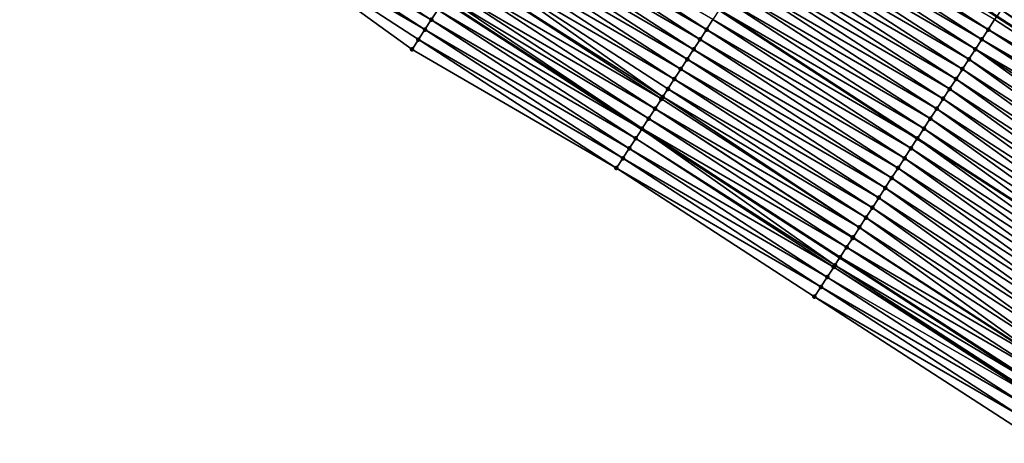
# Model space of a CAD drawing. Header units: feet. Extents: x 2017353 to 2024169, y 808050 to 818690.
# Tile 261 of 305: x 2022063 to 2022147, y 814521 to 814557. Entities that reach past the tile are written whole.
import ezdxf

# ---------------------------------------------------------------- set-up
doc = ezdxf.new("R2010")
doc.units = ezdxf.units.FT
doc.header["$MEASUREMENT"] = 0
for name, color, linetype, lineweight in [('EP_Travel Lane', 172, 'Continuous', 53), ('SB-Road Shots', 141, 'Continuous', 100), ('SB-Road X-Section', 40, 'Continuous', 13), ('STRIPING', 60, 'Continuous', 53)]:
    doc.layers.add(name, color=color, linetype=linetype, lineweight=lineweight)
doc.layers.add('I-77-MM15-17_SB-Surface-BORDER', color=7, linetype='Continuous')
doc.layers.add('I-77-MM15-17_SB-Surface-TIN', color=7, linetype='Continuous')

msp = doc.modelspace()

# ---------------------------------------------------------------- linework, layer by layer
at = {"layer": 'EP_Travel Lane'}
for points in [[(2022062.097186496, 814612.0538499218, 264.57364104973), (2022078.865043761, 814601.1751499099, 265.2765987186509), (2022095.633469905, 814590.2960808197, 265.9594790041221), (2022112.403454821, 814579.416000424, 266.5873324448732), (2022129.17419273, 814568.5354315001, 267.1886095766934), (2022145.946090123, 814557.6541103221, 267.7489574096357), (2022162.700691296, 814546.8033929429, 268.3066308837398), (2022179.483000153, 814535.9397845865, 268.8890918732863), (2022196.263752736, 814525.0771836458, 269.5295986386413), (2022213.043384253, 814514.2153083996, 270.2119175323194), (2022229.825033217, 814503.352127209, 270.8189895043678), (2022246.603524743, 814492.4909899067, 271.5438271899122), (2022263.382785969, 814481.6293543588, 272.2399581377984)], [(2022048.838417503, 814591.6243497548, 263.8614823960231), (2022065.606381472, 814580.7455805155, 264.5606754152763), (2022082.374330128, 814569.8668212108, 265.2604066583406), (2022099.142223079, 814558.9880980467, 265.9621072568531), (2022115.909923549, 814548.109499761, 266.6705999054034), (2022132.678719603, 814537.2301906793, 267.3404207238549), (2022149.456259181, 814526.3214665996, 267.9393039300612), (2022166.213961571, 814515.4194251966, 268.5146126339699), (2022182.971979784, 814504.5171783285, 269.0781240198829), (2022199.728999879, 814493.6155808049, 269.678918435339), (2022216.48645042, 814482.7137032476, 270.2636353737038), (2022233.237937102, 814471.815705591, 271.0711177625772), (2022249.994335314, 814460.9145126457, 271.695140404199)]]:
    msp.add_polyline3d(points, dxfattribs=at)
at = {"layer": 'I-77-MM15-17_SB-Surface-BORDER', "color": 3, "linetype": 'Continuous', "lineweight": -3}
msp.add_polyline3d([(2022147.318165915, 814523.0105463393, 267.8042253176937), (2022130.516366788, 814533.8974202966, 267.2088772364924), (2022113.76007731, 814544.7958017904, 266.5365299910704), (2022096.460816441, 814554.8544277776, 265.784496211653), (2022080.250778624, 814566.5904312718, 265.0759594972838), (2022063.495513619, 814577.4881464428, 264.3674250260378), (2022046.739614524, 814588.3862740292, 263.6812865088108)], dxfattribs=at)
at = {"layer": 'I-77-MM15-17_SB-Surface-TIN', "color": 128, "linetype": 'Continuous', "lineweight": -3}
for points in [[(2022098.093784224, 814557.3710578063, 265.8803658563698), (2022081.338771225, 814568.2686090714, 265.1629254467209), (2022080.794782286, 814567.4295153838, 265.119182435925)], [(2022098.093784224, 814557.3710578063, 265.8803658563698), (2022098.637838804, 814558.2101088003, 265.9217899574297), (2022081.338771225, 814568.2686090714, 265.1629254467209)], [(2022097.549476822, 814556.5321712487, 265.8478726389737), (2022080.794782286, 814567.4295153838, 265.119182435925), (2022080.250778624, 814566.5904312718, 265.0759594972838)], [(2022097.549476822, 814556.5321712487, 265.8478726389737), (2022098.093784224, 814557.3710578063, 265.8803658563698), (2022080.794782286, 814567.4295153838, 265.119182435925)], [(2022121.382986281, 814556.5385190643, 266.8994027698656), (2022104.625913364, 814567.4374101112, 266.2547303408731), (2022104.081521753, 814566.5985783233, 266.2252117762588)], [(2022121.382986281, 814556.5385190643, 266.8994027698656), (2022121.927579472, 814557.3772197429, 266.9218006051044), (2022104.625913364, 814567.4374101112, 266.2547303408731)], [(2022145.222919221, 814556.5406890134, 267.7240256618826), (2022128.463245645, 814567.4412715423, 267.1712209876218), (2022127.918818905, 814566.6024626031, 267.142943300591)], [(2022145.222919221, 814556.5406890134, 267.7240256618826), (2022145.767381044, 814557.3794751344, 267.7510640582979), (2022128.463245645, 814567.4412715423, 267.1712209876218)], [(2022096.460816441, 814554.8544277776, 265.784496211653), (2022097.00519576, 814555.69326756, 265.8144489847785), (2022080.250778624, 814566.5904312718, 265.0759594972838)], [(2022097.00519576, 814555.69326756, 265.8144489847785), (2022097.549476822, 814556.5321712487, 265.8478726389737), (2022080.250778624, 814566.5904312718, 265.0759594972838)], [(2022120.838405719, 814555.6998101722, 266.8765588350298), (2022104.081521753, 814566.5985783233, 266.2252117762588), (2022103.537076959, 814565.7597811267, 266.1975719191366)], [(2022120.838405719, 814555.6998101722, 266.8765588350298), (2022121.382986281, 814556.5385190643, 266.8994027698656), (2022104.081521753, 814566.5985783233, 266.2252117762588)], [(2022144.678390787, 814555.7019462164, 267.699340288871), (2022127.918818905, 814566.6024626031, 267.142943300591), (2022127.374293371, 814565.7637179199, 267.1181554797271)], [(2022144.678390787, 814555.7019462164, 267.699340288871), (2022145.222919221, 814556.5406890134, 267.7240256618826), (2022127.918818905, 814566.6024626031, 267.142943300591)], [(2022120.293767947, 814554.8611384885, 266.8557357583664), (2022103.537076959, 814565.7597811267, 266.1975719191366), (2022102.992566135, 814564.9210268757, 266.1722645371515)], [(2022120.293767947, 814554.8611384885, 266.8557357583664), (2022120.838405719, 814555.6998101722, 266.8765588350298), (2022103.537076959, 814565.7597811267, 266.1975719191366)], [(2022144.133779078, 814554.863257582, 267.6775965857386), (2022127.374293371, 814565.7637179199, 267.1181554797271), (2022126.829616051, 814564.9250719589, 267.0987294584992)], [(2022144.133779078, 814554.863257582, 267.6775965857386), (2022144.678390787, 814555.7019462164, 267.699340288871), (2022127.374293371, 814565.7637179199, 267.1181554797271)], [(2022119.7491149, 814554.0224767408, 266.8354523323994), (2022102.992566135, 814564.9210268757, 266.1722645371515), (2022102.448077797, 814564.0822580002, 266.1461628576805)], [(2022119.7491149, 814554.0224767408, 266.8354523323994), (2022120.293767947, 814554.8611384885, 266.8557357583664), (2022102.992566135, 814564.9210268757, 266.1722645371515)], [(2022143.589054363, 814554.0246424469, 267.6598447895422), (2022126.829616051, 814564.9250719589, 267.0987294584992), (2022126.284963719, 814564.0864097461, 267.0784207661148)], [(2022143.589054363, 814554.0246424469, 267.6598447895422), (2022144.133779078, 814554.863257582, 267.6775965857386), (2022126.829616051, 814564.9250719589, 267.0987294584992)], [(2022119.204395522, 814553.1838581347, 266.8175120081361), (2022102.448077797, 814564.0822580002, 266.1461628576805), (2022101.903528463, 814563.2435287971, 266.122215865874)], [(2022119.204395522, 814553.1838581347, 266.8175120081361), (2022119.7491149, 814554.0224767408, 266.8354523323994), (2022102.448077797, 814564.0822580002, 266.1461628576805)], [(2022143.044304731, 814553.1860435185, 267.6429731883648), (2022126.284963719, 814564.0864097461, 267.0784207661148), (2022125.740278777, 814563.247768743, 267.0592640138)], [(2022143.044304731, 814553.1860435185, 267.6429731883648), (2022143.589054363, 814554.0246424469, 267.6598447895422), (2022126.284963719, 814564.0864097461, 267.0784207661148)], [(2022118.659694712, 814552.3452274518, 266.7989157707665), (2022101.903528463, 814563.2435287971, 266.122215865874), (2022101.35901437, 814562.4047766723, 266.0970239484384)], [(2022118.659694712, 814552.3452274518, 266.7989157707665), (2022119.204395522, 814553.1838581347, 266.8175120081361), (2022101.903528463, 814563.2435287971, 266.122215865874)], [(2022142.499588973, 814552.3474225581, 267.624905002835), (2022125.740278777, 814563.247768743, 267.0592640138), (2022125.195625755, 814562.4091069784, 267.0389796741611)], [(2022142.499588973, 814552.3474225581, 267.624905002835), (2022143.044304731, 814553.1860435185, 267.6429731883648), (2022125.740278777, 814563.247768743, 267.0592640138)], [(2022117.679750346, 814550.8364577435, 266.7649661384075), (2022101.35901437, 814562.4047766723, 266.0970239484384), (2022100.814456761, 814561.5660528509, 266.0733692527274)], [(2022117.679750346, 814550.8364577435, 266.7649661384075), (2022118.115001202, 814551.5065920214, 266.7800616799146), (2022101.35901437, 814562.4047766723, 266.0970239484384)], [(2022118.115001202, 814551.5065920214, 266.7800616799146), (2022118.659694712, 814552.3452274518, 266.7989157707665), (2022101.35901437, 814562.4047766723, 266.0970239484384)], [(2022141.954852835, 814551.5088148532, 267.6075567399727), (2022125.195625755, 814562.4091069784, 267.0389796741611), (2022124.650946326, 814561.5704623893, 267.0196281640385)], [(2022141.954852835, 814551.5088148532, 267.6075567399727), (2022142.499588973, 814552.3474225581, 267.624905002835), (2022125.195625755, 814562.4091069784, 267.0389796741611)], [(2022117.570331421, 814550.6679411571, 266.7603693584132), (2022100.814456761, 814561.5660528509, 266.0733692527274), (2022100.270015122, 814560.7272536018, 266.0456179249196)], [(2022117.570331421, 814550.6679411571, 266.7603693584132), (2022117.679750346, 814550.8364577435, 266.7649661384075), (2022100.814456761, 814561.5660528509, 266.0733692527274)], [(2022141.410097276, 814550.6702197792, 267.5908945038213), (2022124.650946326, 814561.5704623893, 267.0196281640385), (2022124.106269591, 814560.731816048, 267.0001814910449)], [(2022141.410097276, 814550.6702197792, 267.5908945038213), (2022141.954852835, 814551.5088148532, 267.6075567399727), (2022124.650946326, 814561.5704623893, 267.0196281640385)], [(2022117.025749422, 814549.8292331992, 266.7375761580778), (2022100.270015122, 814560.7272536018, 266.0456179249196), (2022099.725708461, 814559.8883665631, 266.0130985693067)], [(2022117.025749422, 814549.8292331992, 266.7375761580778), (2022117.570331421, 814550.6679411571, 266.7603693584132), (2022100.270015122, 814560.7272536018, 266.0456179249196)], [(2022140.865349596, 814549.831619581, 267.5739539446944), (2022124.106269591, 814560.731816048, 267.0001814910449), (2022123.561601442, 814559.8931641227, 266.9804315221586)], [(2022140.865349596, 814549.831619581, 267.5739539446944), (2022141.410097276, 814550.6702197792, 267.5908945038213), (2022124.106269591, 814560.731816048, 267.0001814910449)], [(2022116.481229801, 814548.9904846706, 266.7125794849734), (2022099.725708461, 814559.8883665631, 266.0130985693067), (2022099.345199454, 814559.3014550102, 265.982777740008)], [(2022116.481229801, 814548.9904846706, 266.7125794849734), (2022117.025749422, 814549.8292331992, 266.7375761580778), (2022099.725708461, 814559.8883665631, 266.0130985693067)], [(2022140.320627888, 814548.993002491, 267.556095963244), (2022123.561601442, 814559.8931641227, 266.9804315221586), (2022123.016988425, 814559.0544763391, 266.9587340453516)], [(2022140.320627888, 814548.993002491, 267.556095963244), (2022140.865349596, 814549.831619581, 267.5739539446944), (2022123.561601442, 814559.8931641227, 266.9804315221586)], [(2022098.637838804, 814558.2101088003, 265.9217899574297), (2022115.909923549, 814548.109499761, 266.6705999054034), (2022099.142223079, 814558.9880980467, 265.9621072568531)], [(2022115.937136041, 814548.151459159, 266.6725393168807), (2022099.181835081, 814559.0491977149, 265.9652735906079), (2022099.142223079, 814558.9880980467, 265.9621072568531)], [(2022115.937136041, 814548.151459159, 266.6725393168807), (2022099.142223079, 814558.9880980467, 265.9621072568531), (2022115.909923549, 814548.109499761, 266.6705999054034)], [(2022115.937136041, 814548.151459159, 266.6725393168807), (2022099.345199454, 814559.3014550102, 265.982777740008), (2022099.181835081, 814559.0491977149, 265.9652735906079)], [(2022115.937136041, 814548.151459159, 266.6725393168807), (2022116.481229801, 814548.9904846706, 266.7125794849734), (2022099.345199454, 814559.3014550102, 265.982777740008)], [(2022139.775857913, 814548.1544167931, 267.5399429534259), (2022123.016988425, 814559.0544763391, 266.9587340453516), (2022122.472366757, 814558.215794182, 266.9373421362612)], [(2022139.775857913, 814548.1544167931, 267.5399429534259), (2022140.320627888, 814548.993002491, 267.556095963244), (2022123.016988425, 814559.0544763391, 266.9587340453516)], [(2022163.063567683, 814547.363833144, 268.3042403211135), (2022146.858227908, 814559.0557965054, 267.7372035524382), (2022146.312790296, 814558.2176450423, 267.7446346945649)], [(2022115.393006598, 814547.3124568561, 266.6337596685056), (2022098.637838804, 814558.2101088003, 265.9217899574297), (2022098.093784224, 814557.3710578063, 265.8803658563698)], [(2022115.393006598, 814547.3124568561, 266.6337596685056), (2022115.909923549, 814548.109499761, 266.6705999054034), (2022098.637838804, 814558.2101088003, 265.9217899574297)], [(2022121.927579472, 814557.3772197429, 266.9218006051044), (2022139.224335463, 814547.3055514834, 267.5254422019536), (2022122.465665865, 814558.2054797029, 266.937150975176)], [(2022139.231038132, 814547.3158634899, 267.5255493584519), (2022122.472366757, 814558.215794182, 266.9373421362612), (2022122.465665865, 814558.2054797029, 266.937150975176)], [(2022139.231038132, 814547.3158634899, 267.5255493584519), (2022122.465665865, 814558.2054797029, 266.937150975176), (2022139.224335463, 814547.3055514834, 267.5254422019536)], [(2022139.231038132, 814547.3158634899, 267.5255493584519), (2022139.775857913, 814548.1544167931, 267.5399429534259), (2022122.472366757, 814558.215794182, 266.9373421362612)], [(2022146.312790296, 814558.2176450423, 267.7446346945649), (2022145.946090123, 814557.6541103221, 267.7489574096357), (2022162.700691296, 814546.8033929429, 268.3066308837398)], [(2022163.063567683, 814547.363833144, 268.3042403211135), (2022146.312790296, 814558.2176450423, 267.7446346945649), (2022162.700691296, 814546.8033929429, 268.3066308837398)], [(2022114.848879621, 814546.4734529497, 266.5948929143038), (2022098.093784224, 814557.3710578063, 265.8803658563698), (2022097.549476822, 814556.5321712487, 265.8478726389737)], [(2022114.848879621, 814546.4734529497, 266.5948929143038), (2022115.393006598, 814547.3124568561, 266.6337596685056), (2022098.093784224, 814557.3710578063, 265.8803658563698)], [(2022138.686057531, 814546.4774147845, 267.5168366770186), (2022121.927579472, 814557.3772197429, 266.9218006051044), (2022121.382986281, 814556.5385190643, 266.8994027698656)], [(2022138.686057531, 814546.4774147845, 267.5168366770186), (2022139.224335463, 814547.3055514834, 267.5254422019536), (2022121.927579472, 814557.3772197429, 266.9218006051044)], [(2022162.520064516, 814546.5244260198, 268.3078208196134), (2022145.767381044, 814557.3794751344, 267.7510640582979), (2022145.222919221, 814556.5406890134, 267.7240256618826)], [(2022162.520064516, 814546.5244260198, 268.3078208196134), (2022145.946090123, 814557.6541103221, 267.7489574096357), (2022145.767381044, 814557.3794751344, 267.7510640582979)], [(2022162.520064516, 814546.5244260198, 268.3078208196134), (2022162.700691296, 814546.8033929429, 268.3066308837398), (2022145.946090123, 814557.6541103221, 267.7489574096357)], [(2022114.304424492, 814545.6346624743, 266.5676180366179), (2022097.549476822, 814556.5321712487, 265.8478726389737), (2022097.00519576, 814555.69326756, 265.8144489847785)], [(2022114.304424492, 814545.6346624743, 266.5676180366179), (2022114.848879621, 814546.4734529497, 266.5948929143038), (2022097.549476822, 814556.5321712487, 265.8478726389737)], [(2022138.141312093, 814545.6388131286, 267.4998169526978), (2022121.382986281, 814556.5385190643, 266.8994027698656), (2022120.838405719, 814555.6998101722, 266.8765588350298)], [(2022138.141312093, 814545.6388131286, 267.4998169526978), (2022138.686057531, 814546.4774147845, 267.5168366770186), (2022121.382986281, 814556.5385190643, 266.8994027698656)], [(2022161.977328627, 814545.6845222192, 268.2827837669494), (2022145.222919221, 814556.5406890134, 267.7240256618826), (2022144.678390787, 814555.7019462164, 267.699340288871)], [(2022161.977328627, 814545.6845222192, 268.2827837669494), (2022162.520064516, 814546.5244260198, 268.3078208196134), (2022145.222919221, 814556.5406890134, 267.7240256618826)], [(2022113.76007731, 814544.7958017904, 266.5365299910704), (2022097.00519576, 814555.69326756, 265.8144489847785), (2022096.460816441, 814554.8544277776, 265.784496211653)], [(2022113.76007731, 814544.7958017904, 266.5365299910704), (2022114.304424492, 814545.6346624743, 266.5676180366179), (2022097.00519576, 814555.69326756, 265.8144489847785)], [(2022137.596516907, 814544.8002438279, 267.4845545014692), (2022120.838405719, 814555.6998101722, 266.8765588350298), (2022120.293767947, 814554.8611384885, 266.8557357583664)], [(2022137.596516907, 814544.8002438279, 267.4845545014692), (2022138.141312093, 814545.6388131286, 267.4998169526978), (2022120.838405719, 814555.6998101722, 266.8765588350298)], [(2022161.434586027, 814544.8446227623, 268.2579969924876), (2022144.678390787, 814555.7019462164, 267.699340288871), (2022144.133779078, 814554.863257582, 267.6775965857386)], [(2022161.434586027, 814544.8446227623, 268.2579969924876), (2022161.977328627, 814545.6845222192, 268.2827837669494), (2022144.678390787, 814555.7019462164, 267.699340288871)], [(2022137.051695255, 814543.9616917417, 267.4702270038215), (2022120.293767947, 814554.8611384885, 266.8557357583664), (2022119.7491149, 814554.0224767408, 266.8354523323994)], [(2022137.051695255, 814543.9616917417, 267.4702270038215), (2022137.596516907, 814544.8002438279, 267.4845545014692), (2022120.293767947, 814554.8611384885, 266.8557357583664)], [(2022160.348721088, 814543.165069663, 268.2225867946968), (2022144.133779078, 814554.863257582, 267.6775965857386), (2022143.589054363, 814554.0246424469, 267.6598447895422)], [(2022160.348721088, 814543.165069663, 268.2225867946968), (2022160.891679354, 814544.0048295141, 268.2393297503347), (2022144.133779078, 814554.863257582, 267.6775965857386)], [(2022160.891679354, 814544.0048295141, 268.2393297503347), (2022161.434586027, 814544.8446227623, 268.2579969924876), (2022144.133779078, 814554.863257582, 267.6775965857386)], [(2022136.506855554, 814543.1231513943, 267.4565370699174), (2022119.7491149, 814554.0224767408, 266.8354523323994), (2022119.204395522, 814553.1838581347, 266.8175120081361)], [(2022136.506855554, 814543.1231513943, 267.4565370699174), (2022137.051695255, 814543.9616917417, 267.4702270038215), (2022119.7491149, 814554.0224767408, 266.8354523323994)], [(2022159.805752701, 814542.3253163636, 268.2062213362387), (2022143.589054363, 814554.0246424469, 267.6598447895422), (2022143.044304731, 814553.1860435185, 267.6429731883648)], [(2022159.805752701, 814542.3253163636, 268.2062213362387), (2022160.348721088, 814543.165069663, 268.2225867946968), (2022143.589054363, 814554.0246424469, 267.6598447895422)], [(2022135.961907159, 814542.2846817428, 267.4466867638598), (2022119.204395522, 814553.1838581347, 266.8175120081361), (2022118.659694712, 814552.3452274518, 266.7989157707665)], [(2022135.961907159, 814542.2846817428, 267.4466867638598), (2022136.506855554, 814543.1231513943, 267.4565370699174), (2022119.204395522, 814553.1838581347, 266.8175120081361)], [(2022159.26275643, 814541.4855811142, 268.1908958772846), (2022143.044304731, 814553.1860435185, 267.6429731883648), (2022142.499588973, 814552.3474225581, 267.624905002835)], [(2022159.26275643, 814541.4855811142, 268.1908958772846), (2022159.805752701, 814542.3253163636, 268.2062213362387), (2022143.044304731, 814553.1860435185, 267.6429731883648)], [(2022135.41700701, 814541.4461807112, 267.4351321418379), (2022118.659694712, 814552.3452274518, 266.7989157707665), (2022118.115001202, 814551.5065920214, 266.7800616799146)], [(2022135.41700701, 814541.4461807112, 267.4351321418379), (2022135.961907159, 814542.2846817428, 267.4466867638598), (2022118.659694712, 814552.3452274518, 266.7989157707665)], [(2022158.71972725, 814540.6458671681, 268.1767978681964), (2022142.499588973, 814552.3474225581, 267.624905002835), (2022141.954852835, 814551.5088148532, 267.6075567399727)], [(2022158.71972725, 814540.6458671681, 268.1767978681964), (2022159.26275643, 814541.4855811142, 268.1908958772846), (2022142.499588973, 814552.3474225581, 267.624905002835)], [(2022134.872147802, 814540.6076530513, 267.4221312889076), (2022118.115001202, 814551.5065920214, 266.7800616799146), (2022117.679750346, 814550.8364577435, 266.7649661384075)], [(2022134.872147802, 814540.6076530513, 267.4221312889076), (2022135.41700701, 814541.4461807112, 267.4351321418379), (2022118.115001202, 814551.5065920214, 266.7800616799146)], [(2022158.176718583, 814539.8061399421, 268.1619347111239), (2022141.954852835, 814551.5088148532, 267.6075567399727), (2022141.410097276, 814550.6702197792, 267.5908945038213)], [(2022158.176718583, 814539.8061399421, 268.1619347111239), (2022158.71972725, 814540.6458671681, 268.1767978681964), (2022141.954852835, 814551.5088148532, 267.6075567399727)], [(2022134.327357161, 814539.7690807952, 267.4067083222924), (2022117.570331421, 814550.6679411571, 266.7603693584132), (2022117.025749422, 814549.8292331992, 266.7375761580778)], [(2022134.327357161, 814539.7690807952, 267.4067083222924), (2022117.679750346, 814550.8364577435, 266.7649661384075), (2022117.570331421, 814550.6679411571, 266.7603693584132)], [(2022134.327357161, 814539.7690807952, 267.4067083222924), (2022134.872147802, 814540.6076530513, 267.4221312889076), (2022117.679750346, 814550.8364577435, 266.7649661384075)], [(2022157.633689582, 814538.9664258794, 268.1478299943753), (2022141.410097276, 814550.6702197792, 267.5908945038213), (2022140.865349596, 814549.831619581, 267.5739539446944)], [(2022157.633689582, 814538.9664258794, 268.1478299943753), (2022158.176718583, 814539.8061399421, 268.1619347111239), (2022141.410097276, 814550.6702197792, 267.5908945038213)], [(2022133.757746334, 814538.8922943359, 267.3904279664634), (2022117.025749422, 814549.8292331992, 266.7375761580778), (2022116.481229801, 814548.9904846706, 266.7125794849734)], [(2022133.757746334, 814538.8922943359, 267.3904279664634), (2022133.782567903, 814538.9305076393, 267.3912364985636), (2022117.025749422, 814549.8292331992, 266.7375761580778)], [(2022133.782567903, 814538.9305076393, 267.3912364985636), (2022134.327357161, 814539.7690807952, 267.4067083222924), (2022117.025749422, 814549.8292331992, 266.7375761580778)], [(2022157.090704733, 814538.1266832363, 268.1320785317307), (2022140.865349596, 814549.831619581, 267.5739539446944), (2022140.320627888, 814548.993002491, 267.556095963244)], [(2022157.090704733, 814538.1266832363, 268.1320785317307), (2022157.633689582, 814538.9664258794, 268.1478299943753), (2022140.865349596, 814549.831619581, 267.5739539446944)], [(2022133.237890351, 814538.0918618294, 267.371818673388), (2022116.481229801, 814548.9904846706, 266.7125794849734), (2022115.937136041, 814548.151459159, 266.6725393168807)], [(2022133.237890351, 814538.0918618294, 267.371818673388), (2022133.757746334, 814538.8922943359, 267.3904279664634), (2022116.481229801, 814548.9904846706, 266.7125794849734)], [(2022156.547626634, 814537.287000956, 268.1198050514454), (2022140.320627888, 814548.993002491, 267.556095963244), (2022139.775857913, 814548.1544167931, 267.5399429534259)], [(2022156.547626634, 814537.287000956, 268.1198050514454), (2022157.090704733, 814538.1266832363, 268.1320785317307), (2022140.320627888, 814548.993002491, 267.556095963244)], [(2022132.693523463, 814537.2530139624, 267.3414267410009), (2022115.937136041, 814548.151459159, 266.6725393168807), (2022115.909923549, 814548.109499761, 266.6705999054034)], [(2022132.693523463, 814537.2530139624, 267.3414267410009), (2022133.237890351, 814538.0918618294, 267.371818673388), (2022115.937136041, 814548.151459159, 266.6725393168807)], [(2022156.00434595, 814536.4474498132, 268.1150874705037), (2022139.775857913, 814548.1544167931, 267.5399429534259), (2022139.231038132, 814547.3158634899, 267.5255493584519)], [(2022156.00434595, 814536.4474498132, 268.1150874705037), (2022156.547626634, 814537.287000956, 268.1198050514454), (2022139.775857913, 814548.1544167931, 267.5399429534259)], [(2022132.149432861, 814536.4139863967, 267.301275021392), (2022115.393006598, 814547.3124568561, 266.6337596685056), (2022114.848879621, 814546.4734529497, 266.5948929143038)], [(2022132.248360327, 814536.5667008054, 267.3111750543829), (2022115.909923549, 814548.109499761, 266.6705999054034), (2022115.393006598, 814547.3124568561, 266.6337596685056)], [(2022132.149432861, 814536.4139863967, 267.301275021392), (2022132.248360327, 814536.5667008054, 267.3111750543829), (2022115.393006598, 814547.3124568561, 266.6337596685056)], [(2022132.693523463, 814537.2530139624, 267.3414267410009), (2022115.909923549, 814548.109499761, 266.6705999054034), (2022132.678719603, 814537.2301906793, 267.3404207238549)], [(2022132.248360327, 814536.5667008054, 267.3111750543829), (2022132.678719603, 814537.2301906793, 267.3404207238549), (2022115.909923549, 814548.109499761, 266.6705999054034)], [(2022155.461202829, 814535.607809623, 268.1052391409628), (2022139.224335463, 814547.3055514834, 267.5254422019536), (2022138.686057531, 814546.4774147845, 267.5168366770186)], [(2022139.231038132, 814547.3158634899, 267.5255493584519), (2022139.224335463, 814547.3055514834, 267.5254422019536), (2022155.997656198, 814536.4371081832, 268.1149661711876)], [(2022155.461202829, 814535.607809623, 268.1052391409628), (2022155.997656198, 814536.4371081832, 268.1149661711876), (2022139.224335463, 814547.3055514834, 267.5254422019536)], [(2022156.00434595, 814536.4474498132, 268.1150874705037), (2022139.231038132, 814547.3158634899, 267.5255493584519), (2022155.997656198, 814536.4371081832, 268.1149661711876)], [(2022131.605232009, 814535.575030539, 267.265017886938), (2022114.848879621, 814546.4734529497, 266.5948929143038), (2022114.304424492, 814545.6346624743, 266.5676180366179)], [(2022131.605232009, 814535.575030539, 267.265017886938), (2022132.149432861, 814536.4139863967, 267.301275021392), (2022114.848879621, 814546.4734529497, 266.5948929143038)], [(2022154.918243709, 814534.7680503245, 268.0885280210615), (2022138.686057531, 814546.4774147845, 267.5168366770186), (2022138.141312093, 814545.6388131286, 267.4998169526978)], [(2022154.918243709, 814534.7680503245, 268.0885280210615), (2022155.461202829, 814535.607809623, 268.1052391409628), (2022138.686057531, 814546.4774147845, 267.5168366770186)], [(2022131.060793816, 814534.7362290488, 267.2371447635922), (2022114.304424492, 814545.6346624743, 266.5676180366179), (2022113.76007731, 814544.7958017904, 266.5365299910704)], [(2022131.060793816, 814534.7362290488, 267.2371447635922), (2022131.605232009, 814535.575030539, 267.265017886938), (2022114.304424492, 814545.6346624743, 266.5676180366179)], [(2022154.375211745, 814533.9283381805, 268.0745338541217), (2022138.141312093, 814545.6388131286, 267.4998169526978), (2022137.596516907, 814544.8002438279, 267.4845545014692)], [(2022154.375211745, 814533.9283381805, 268.0745338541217), (2022154.918243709, 814534.7680503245, 268.0885280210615), (2022138.141312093, 814545.6388131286, 267.4998169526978)], [(2022130.516366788, 814533.8974202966, 267.2088772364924), (2022131.060793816, 814534.7362290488, 267.2371447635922), (2022113.76007731, 814544.7958017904, 266.5365299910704)], [(2022153.832148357, 814533.0886463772, 268.06171168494), (2022137.596516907, 814544.8002438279, 267.4845545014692), (2022137.051695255, 814543.9616917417, 267.4702270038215)], [(2022153.832148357, 814533.0886463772, 268.06171168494), (2022154.375211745, 814533.9283381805, 268.0745338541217), (2022137.596516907, 814544.8002438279, 267.4845545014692)], [(2022153.289082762, 814532.2489560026, 268.0489718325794), (2022137.051695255, 814543.9616917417, 267.4702270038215), (2022136.506855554, 814543.1231513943, 267.4565370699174)], [(2022153.289082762, 814532.2489560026, 268.0489718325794), (2022153.832148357, 814533.0886463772, 268.06171168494), (2022137.051695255, 814543.9616917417, 267.4702270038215)], [(2022152.745915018, 814531.4093317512, 268.0400418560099), (2022136.506855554, 814543.1231513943, 267.4565370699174), (2022135.961907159, 814542.2846817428, 267.4466867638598)], [(2022152.745915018, 814531.4093317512, 268.0400418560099), (2022153.289082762, 814532.2489560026, 268.0489718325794), (2022136.506855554, 814543.1231513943, 267.4565370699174)], [(2022152.202825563, 814530.5696568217, 268.0281919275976), (2022135.961907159, 814542.2846817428, 267.4466867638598), (2022135.41700701, 814541.4461807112, 267.4351321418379)], [(2022152.202825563, 814530.5696568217, 268.0281919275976), (2022152.745915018, 814531.4093317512, 268.0400418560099), (2022135.961907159, 814542.2846817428, 267.4466867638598)], [(2022151.659770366, 814529.7299597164, 268.015064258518), (2022135.41700701, 814541.4461807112, 267.4351321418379), (2022134.872147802, 814540.6076530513, 267.4221312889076)], [(2022151.659770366, 814529.7299597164, 268.015064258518), (2022152.202825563, 814530.5696568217, 268.0281919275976), (2022135.41700701, 814541.4461807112, 267.4351321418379)], [(2022151.116725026, 814528.8902562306, 268.0015689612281), (2022134.872147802, 814540.6076530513, 267.4221312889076), (2022134.327357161, 814539.7690807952, 267.4067083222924)], [(2022151.116725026, 814528.8902562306, 268.0015689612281), (2022151.659770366, 814529.7299597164, 268.015064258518), (2022134.872147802, 814540.6076530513, 267.4221312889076)], [(2022150.573698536, 814528.0505405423, 267.987370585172), (2022134.327357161, 814539.7690807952, 267.4067083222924), (2022133.782567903, 814538.9305076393, 267.3912364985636)], [(2022150.573698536, 814528.0505405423, 267.987370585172), (2022151.116725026, 814528.8902562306, 268.0015689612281), (2022134.327357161, 814539.7690807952, 267.4067083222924)], [(2022150.541845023, 814528.0012775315, 267.9864366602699), (2022133.757746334, 814538.8922943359, 267.3904279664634), (2022133.237890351, 814538.0918618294, 267.371818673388)], [(2022150.573698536, 814528.0505405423, 267.987370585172), (2022133.782567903, 814538.9305076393, 267.3912364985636), (2022133.757746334, 814538.8922943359, 267.3904279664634)], [(2022150.541845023, 814528.0012775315, 267.9864366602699), (2022150.573698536, 814528.0505405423, 267.987370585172), (2022133.757746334, 814538.8922943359, 267.3904279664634)], [(2022150.030784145, 814527.21075229, 267.9689911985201), (2022133.237890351, 814538.0918618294, 267.371818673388), (2022132.693523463, 814537.2530139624, 267.3414267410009)], [(2022150.030784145, 814527.21075229, 267.9689911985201), (2022150.541845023, 814528.0012775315, 267.9864366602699), (2022133.237890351, 814538.0918618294, 267.371818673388)], [(2022149.039480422, 814525.6759029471, 267.9101555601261), (2022132.248360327, 814536.5667008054, 267.3111750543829), (2022132.149432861, 814536.4139863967, 267.301275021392)], [(2022132.248360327, 814536.5667008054, 267.3111750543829), (2022149.456259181, 814526.3214665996, 267.9393039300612), (2022132.678719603, 814537.2301906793, 267.3404207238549)], [(2022149.039480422, 814525.6759029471, 267.9101555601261), (2022149.456259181, 814526.3214665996, 267.9393039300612), (2022132.248360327, 814536.5667008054, 267.3111750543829)], [(2022149.488113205, 814526.3708064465, 267.9415317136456), (2022132.693523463, 814537.2530139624, 267.3414267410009), (2022132.678719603, 814537.2301906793, 267.3404207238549)], [(2022149.488113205, 814526.3708064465, 267.9415317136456), (2022132.678719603, 814537.2301906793, 267.3404207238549), (2022149.456259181, 814526.3214665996, 267.9393039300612)], [(2022149.488113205, 814526.3708064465, 267.9415317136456), (2022150.030784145, 814527.21075229, 267.9689911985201), (2022132.693523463, 814537.2530139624, 267.3414267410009)], [(2022148.945806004, 814525.5306251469, 267.9005057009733), (2022132.149432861, 814536.4139863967, 267.301275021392), (2022131.605232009, 814535.575030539, 267.265017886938)], [(2022148.945806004, 814525.5306251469, 267.9005057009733), (2022149.039480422, 814525.6759029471, 267.9101555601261), (2022132.149432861, 814536.4139863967, 267.301275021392)], [(2022148.403426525, 814524.6904906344, 267.8621754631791), (2022131.605232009, 814535.575030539, 267.265017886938), (2022131.060793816, 814534.7362290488, 267.2371447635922)], [(2022148.403426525, 814524.6904906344, 267.8621754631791), (2022148.945806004, 814525.5306251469, 267.9005057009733), (2022131.605232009, 814535.575030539, 267.265017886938)], [(2022147.860774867, 814523.8505323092, 267.8339968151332), (2022131.060793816, 814534.7362290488, 267.2371447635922), (2022130.516366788, 814533.8974202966, 267.2088772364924)], [(2022147.860774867, 814523.8505323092, 267.8339968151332), (2022148.403426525, 814524.6904906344, 267.8621754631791), (2022131.060793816, 814534.7362290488, 267.2371447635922)], [(2022147.318165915, 814523.0105463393, 267.8042253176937), (2022147.860774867, 814523.8505323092, 267.8339968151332), (2022130.516366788, 814533.8974202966, 267.2088772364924)]]:
    msp.add_3dface(points, dxfattribs=at)
at = {"layer": 'SB-Road Shots', "lineweight": 100}
for p in [(2022098.093784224, 814557.3710578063, 265.8803658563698), (2022097.549476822, 814556.5321712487, 265.8478726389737), (2022121.382986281, 814556.5385190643, 266.8994027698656), (2022145.222919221, 814556.5406890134, 267.7240256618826), (2022097.00519576, 814555.69326756, 265.8144489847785), (2022120.838405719, 814555.6998101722, 266.8765588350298), (2022144.678390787, 814555.7019462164, 267.699340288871), (2022096.460816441, 814554.8544277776, 265.784496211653), (2022120.293767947, 814554.8611384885, 266.8557357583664), (2022144.133779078, 814554.863257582, 267.6775965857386), (2022119.7491149, 814554.0224767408, 266.8354523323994), (2022143.589054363, 814554.0246424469, 267.6598447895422), (2022119.204395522, 814553.1838581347, 266.8175120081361), (2022143.044304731, 814553.1860435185, 267.6429731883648), (2022118.659694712, 814552.3452274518, 266.7989157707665), (2022142.499588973, 814552.3474225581, 267.624905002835), (2022118.115001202, 814551.5065920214, 266.7800616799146), (2022141.954852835, 814551.5088148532, 267.6075567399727), (2022117.570331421, 814550.6679411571, 266.7603693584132), (2022117.679750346, 814550.8364577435, 266.7649661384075), (2022141.410097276, 814550.6702197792, 267.5908945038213), (2022117.025749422, 814549.8292331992, 266.7375761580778), (2022140.865349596, 814549.831619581, 267.5739539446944), (2022116.481229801, 814548.9904846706, 266.7125794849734), (2022140.320627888, 814548.993002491, 267.556095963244), (2022115.937136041, 814548.151459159, 266.6725393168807), (2022139.775857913, 814548.1544167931, 267.5399429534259), (2022115.393006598, 814547.3124568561, 266.6337596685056), (2022139.231038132, 814547.3158634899, 267.5255493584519), (2022114.848879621, 814546.4734529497, 266.5948929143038), (2022138.686057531, 814546.4774147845, 267.5168366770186), (2022114.304424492, 814545.6346624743, 266.5676180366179), (2022138.141312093, 814545.6388131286, 267.4998169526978), (2022113.76007731, 814544.7958017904, 266.5365299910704), (2022137.596516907, 814544.8002438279, 267.4845545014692), (2022137.051695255, 814543.9616917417, 267.4702270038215), (2022136.506855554, 814543.1231513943, 267.4565370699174), (2022135.961907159, 814542.2846817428, 267.4466867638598), (2022135.41700701, 814541.4461807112, 267.4351321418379), (2022134.872147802, 814540.6076530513, 267.4221312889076), (2022134.327357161, 814539.7690807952, 267.4067083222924), (2022133.757746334, 814538.8922943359, 267.3904279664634), (2022133.782567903, 814538.9305076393, 267.3912364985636), (2022133.237890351, 814538.0918618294, 267.371818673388), (2022132.248360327, 814536.5667008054, 267.3111750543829), (2022132.693523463, 814537.2530139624, 267.3414267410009), (2022132.149432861, 814536.4139863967, 267.301275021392), (2022131.605232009, 814535.575030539, 267.265017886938), (2022131.060793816, 814534.7362290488, 267.2371447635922), (2022130.516366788, 814533.8974202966, 267.2088772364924)]:
    msp.add_point(p, dxfattribs=at)
at = {"layer": 'SB-Road X-Section', "extrusion": (0.8378107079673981, -0.5449166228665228, 0.03375043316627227), "elevation": 1250278.557342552, "flags": 128}
msp.add_lwpolyline([(1785365.90246062, -41954.72392025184), (1785365.873068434, -41954.72405755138), (1785364.873068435, -41954.74346503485), (1785363.873068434, -41954.75551605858), (1785362.873068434, -41954.75831249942), (1785361.873068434, -41954.77957896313), (1785360.873068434, -41954.80702400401), (1785359.873068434, -41954.83387405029), (1785358.873068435, -41954.85737478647), (1785357.873068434, -41954.87773534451), (1785356.873068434, -41954.90131076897), (1785355.873068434, -41954.92564419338), (1785354.873068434, -41954.94768450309), (1785353.873068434, -41954.96686992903), (1785352.873068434, -41954.98924628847), (1785351.873068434, -41955.014537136), (1785350.873068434, -41955.03998615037), (1785349.873068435, -41955.06195920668), (1785349.867222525, -41955.06211143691), (1785348.873068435, -41955.09031549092), (1785347.873068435, -41955.1198508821), (1785346.873068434, -41955.14750649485), (1785345.873068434, -41955.17282830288), (1785344.873068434, -41955.19894486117), (1785343.873068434, -41955.22290550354), (1785342.873068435, -41955.2481117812), (1785341.873068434, -41955.27177996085), (1785340.873068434, -41955.29954710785), (1785339.873068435, -41955.33208500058), (1785339.173603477, -41955.36242311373), (1785338.873068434, -41955.37993724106), (1785337.873068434, -41955.42344566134), (1785336.873068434, -41955.46489337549), (1785335.873068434, -41955.4974051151), (1785334.873068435, -41955.53084782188), (1785333.873068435, -41955.56081766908)], dxfattribs=at)
at = {"layer": 'SB-Road X-Section', "extrusion": (0.8378107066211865, -0.544916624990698, 0.03375043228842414), "elevation": 1250298.552889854, "flags": 128}
msp.add_lwpolyline([(1785366.037996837, -41954.807743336), (1785365.876216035, -41954.80881260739), (1785364.876216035, -41954.82889004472), (1785363.876216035, -41954.83066413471), (1785362.876216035, -41954.82977714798), (1785361.876216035, -41954.84744604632), (1785360.876216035, -41954.87573985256), (1785359.876216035, -41954.9005418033), (1785358.876216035, -41954.91997889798), (1785357.876216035, -41954.94029916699), (1785356.876216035, -41954.9594668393), (1785355.876216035, -41954.97976274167), (1785354.876216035, -41954.99912528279), (1785353.876216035, -41955.01858304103), (1785352.876216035, -41955.03834426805), (1785351.876216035, -41955.06005411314), (1785350.876216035, -41955.08145821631), (1785349.876216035, -41955.09700860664), (1785348.876216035, -41955.1194192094), (1785347.876216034, -41955.14227616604), (1785346.876216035, -41955.16311111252), (1785345.876216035, -41955.18340610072), (1785344.876216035, -41955.20135665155), (1785343.876216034, -41955.21996348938), (1785342.876216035, -41955.2388283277), (1785342.077139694, -41955.25393247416), (1785341.876216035, -41955.25853187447), (1785340.876216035, -41955.28133806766), (1785339.876216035, -41955.3063489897), (1785338.876216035, -41955.34641198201), (1785337.876216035, -41955.38521373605), (1785336.876216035, -41955.42410264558), (1785335.876216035, -41955.45139307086), (1785334.876216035, -41955.4824988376)], dxfattribs=at)
at = {"layer": 'SB-Road X-Section', "extrusion": (0.837810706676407, -0.5449166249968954, 0.03375043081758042), "elevation": 1250318.552996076, "flags": 128}
msp.add_lwpolyline([(1785366.185951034, -41954.9263811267), (1785365.87618486, -41954.92886461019), (1785364.87618486, -41954.95469570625), (1785363.87618486, -41954.9472603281), (1785362.87618486, -41954.94082729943), (1785361.876184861, -41954.96788110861), (1785360.876184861, -41954.99258055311), (1785359.876184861, -41955.01433665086), (1785358.87618486, -41955.03209856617), (1785357.87618486, -41955.0489797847), (1785356.876184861, -41955.0670582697), (1785355.876184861, -41955.08441642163), (1785354.87618486, -41955.10108815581), (1785353.87618486, -41955.11803837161), (1785352.87618486, -41955.13590653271), (1785351.87618486, -41955.15206875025), (1785350.87618486, -41955.16647055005), (1785349.876184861, -41955.17518819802), (1785348.87618486, -41955.19221762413), (1785347.87618486, -41955.20748877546), (1785346.87618486, -41955.22182444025), (1785345.87618486, -41955.23552217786), (1785344.87618486, -41955.24537809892), (1785343.87618486, -41955.25693930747), (1785342.87618486, -41955.2699475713), (1785341.87618486, -41955.28537932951), (1785340.87618486, -41955.30085997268), (1785340.8306177, -41955.30166896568), (1785339.87618486, -41955.32028886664), (1785338.876184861, -41955.35069812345), (1785338.05814151, -41955.38096705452), (1785337.87618486, -41955.39087273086), (1785336.87618486, -41955.42715053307), (1785335.876184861, -41955.455039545), (1785334.87618486, -41955.48332318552)], dxfattribs=at)
at = {"layer": 'STRIPING'}
msp.add_polyline3d([(2022055.43982078, 814601.7994473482, 264.2719510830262), (2022072.195282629, 814590.901605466, 264.9735552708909), (2022088.951593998, 814580.0032110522, 265.6451508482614), (2022105.708244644, 814569.1045959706, 266.3047608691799), (2022122.465665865, 814558.2054797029, 266.937150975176), (2022139.224335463, 814547.3055514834, 267.5254422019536), (2022155.997656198, 814536.4371081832, 268.1149661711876), (2022172.779057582, 814525.574129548, 268.7319929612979), (2022189.560074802, 814514.7113995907, 269.3633481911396), (2022206.340605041, 814503.8489848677, 270.0128664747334), (2022223.12402465, 814492.9846997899, 270.5546183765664), (2022239.901931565, 814482.1239832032, 271.3019800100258), (2022256.681975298, 814471.2618834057, 271.9696438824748)], dxfattribs=at)

doc.saveas('drawing.dxf')
